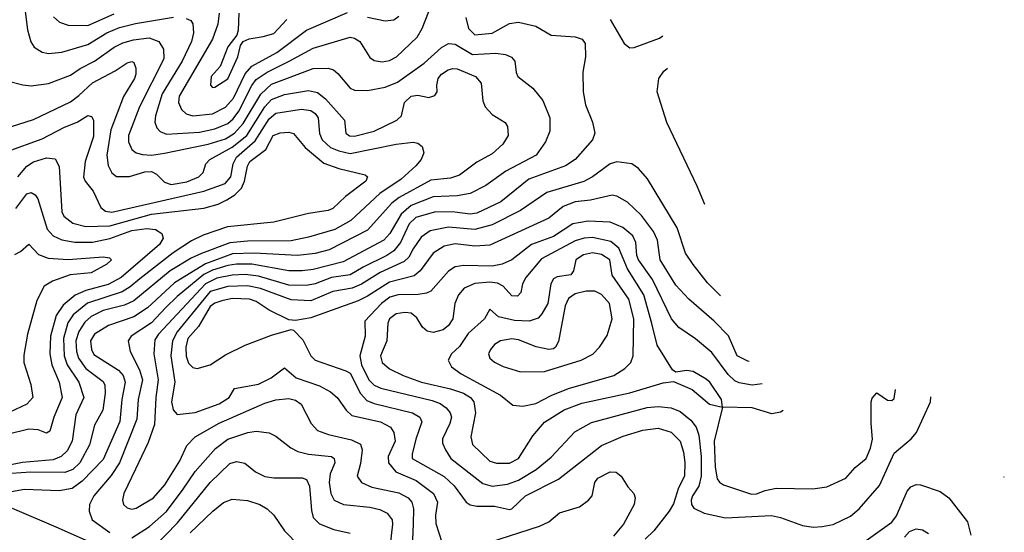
# Model space of a CAD drawing. Extents: x 997026 to 1115308, y 536381 to 619039.
# Tile 478 of 484: x 1088002 to 1092509, y 585027 to 587375. Entities that reach past the tile are written whole.
import ezdxf

# ---------------------------------------------------------------- set-up
doc = ezdxf.new("R2010")
doc.units = 0

msp = doc.modelspace()

# ---------------------------------------------------------------- linework, layer by layer
at = {"layer": '0CON20XD'}
for points in [[(1088026.6, 587425), (1088038.5, 587328.5), (1088053.9, 587273.9), (1088069.1, 587249.1), (1088105, 587225.6), (1088135, 587220.5), (1088195, 587226.8), (1088315, 587260.5), (1088401.8, 587315), (1088458.6, 587338.6), (1088532, 587358), (1088705.8, 587385.8)], [(1088157.4, 587387.4), (1088185, 587363.8), (1088225, 587349.2), (1088315, 587348.7), (1088435, 587401.2)], [(1090044.2, 587385), (1090057.2, 587335), (1090085, 587305.4), (1090165, 587313.3), (1090245, 587357.1), (1090285, 587363.1), (1090365, 587345.5), (1090435, 587304.5), (1090545, 587295.6), (1090576.7, 587285), (1090591.2, 587265), (1090592, 587205), (1090580.6, 587135), (1090581.1, 587045), (1090591.9, 586985), (1090624.2, 586905), (1090634.4, 586855), (1090624.3, 586825), (1090545.5, 586735), (1090501.4, 586705), (1090333.6, 586645), (1090205, 586541), (1090095, 586488.9), (1090065, 586483.6), (1089994.2, 586494.2), (1089905, 586495.2), (1089815, 586468.5), (1089785, 586439.4), (1089744.8, 586355), (1089715, 586317), (1089683.2, 586295), (1089575, 586241.7), (1089515, 586206.2), (1089429.4, 586195), (1089355, 586165.9), (1089315, 586156.9), (1089235, 586159.7), (1089095, 586200.7), (1089035, 586208.3), (1088975, 586204.4), (1088905, 586190.9), (1088853.1, 586165), (1088638.3, 585935), (1088621.7, 585908.3), (1088616.4, 585845), (1088635.9, 585725), (1088624.8, 585645), (1088619.4, 585520.6), (1088591.1, 585438.9), (1088533.2, 585316.8), (1088478.8, 585205), (1088472.7, 585175), (1088478.1, 585155), (1088495, 585138.9), (1088515, 585132.9), (1088535, 585138.2), (1088614.5, 585185), (1088667.5, 585245), (1088735.5, 585354.5), (1088766.8, 585425), (1088805.6, 585464.4), (1088915, 585527.7), (1089125, 585618.6), (1089175, 585634.1), (1089235, 585639.7), (1089265, 585632.9), (1089290.6, 585615), (1089336.5, 585526.5), (1089365, 585494.4), (1089415.8, 585475.8), (1089520.9, 585450.9), (1089561.7, 585431.7), (1089570, 585405), (1089562.1, 585342.1), (1089546.4, 585285), (1089566.9, 585255), (1089614.1, 585234.1), (1089738, 585208), (1089780, 585185), (1089798, 585165), (1089805.3, 585135.3), (1089803.4, 585065), (1089796.6, 584925)], [(1088765, 587380.9), (1088785, 587370.6), (1088795.3, 587355.3), (1088797.2, 587315), (1088788.9, 587275), (1088746.1, 587185), (1088653.8, 587035), (1088624.2, 586935), (1088621.3, 586905), (1088630.2, 586880.2), (1088645, 586862.5), (1088675, 586850.9), (1088825, 586859.3), (1088895, 586875.5), (1088955, 586900.2), (1088979.1, 586920.9), (1089004.7, 586955.3), (1089065, 587073.6), (1089085, 587100.9), (1089134.9, 587135.1), (1089235.8, 587184.2), (1089345, 587244.3), (1089515, 587294.6), (1089535, 587290.8), (1089559.4, 587275), (1089605, 587202), (1089625, 587188), (1089661.1, 587181.1), (1089695, 587187.5), (1089726.9, 587205), (1089821.8, 587295), (1089845, 587334.2), (1089875, 587412.9)], [(1088915.2, 587405), (1088908.6, 587355), (1088885.1, 587284.9), (1088732.8, 587025), (1088730, 586995), (1088743.2, 586963.2), (1088763.8, 586943.8), (1088795, 586934.7), (1088885, 586944), (1088945, 586974.8), (1088981.3, 587015), (1089033.8, 587126.2), (1089065, 587162.1), (1089179.1, 587225), (1089315, 587326.8), (1089502.9, 587407.1)], [(1089006, 587404), (1089002.9, 587327.1), (1088995.8, 587304.2), (1088955, 587250.6), (1088920.2, 587159.8), (1088878.2, 587115), (1088875.8, 587075), (1088885, 587064), (1088895, 587065.8), (1088955, 587104.5), (1089001.1, 587205), (1089013.1, 587256.9), (1089025.6, 587274.4), (1089053.2, 587286.8), (1089117.2, 587297.2), (1089165, 587312.2), (1089224.6, 587375)], [(1089595, 587386.4), (1089675, 587369.2), (1089715, 587374.7), (1089738.4, 587391.6)], [(1090704.6, 587375), (1090769.4, 587265), (1090795, 587245.6), (1090815, 587247.3), (1090930.8, 587290.8), (1090946.9, 587301.3)], [(1087945.4, 587095.4), (1088016.6, 587076.6), (1088055, 587072.5), (1088135, 587082.2), (1088235, 587120), (1088279.1, 587150.9), (1088344.9, 587185.1), (1088435, 587249.6), (1088475, 587269.2), (1088522.8, 587282.8), (1088595, 587291), (1088639.5, 587275), (1088660.1, 587240.1), (1088661.9, 587195), (1088551.5, 586975), (1088499.7, 586845), (1088500.3, 586815), (1088515, 586780.6), (1088535, 586765.4), (1088565, 586757.5), (1088605, 586755.2), (1088665, 586763.9), (1088865, 586805.4), (1088945, 586828.9), (1088985, 586854.5), (1089025, 586898.9), (1089105.7, 587034.3), (1089155, 587079.5), (1089345, 587151.6), (1089415, 587152.5), (1089438.1, 587145), (1089459, 587129), (1089515, 587060.7), (1089535, 587052.4), (1089595, 587050.6), (1089675, 587065.2), (1089731.6, 587088.4), (1089853.3, 587175), (1089933.2, 587246.8), (1089965, 587265.9), (1089995, 587263.2), (1090075, 587216), (1090182.1, 587222.1), (1090225.8, 587215.8), (1090253.9, 587203.9), (1090268.1, 587185), (1090275, 587132.5), (1090283.1, 587115), (1090351.6, 587061.6), (1090396.2, 587005), (1090428.5, 586925), (1090429.2, 586865), (1090409.2, 586815), (1090366.4, 586755), (1090228.2, 586681.8), (1090135.5, 586615), (1090065, 586578.8), (1090005, 586568.8), (1089895, 586563), (1089795, 586524.2), (1089748.3, 586485), (1089696, 586395), (1089669.7, 586365), (1089483.6, 586266.4), (1089345, 586230.3), (1089295.2, 586225.2), (1089235, 586225.5), (1089065, 586255.9), (1088995, 586255.6), (1088955, 586248.9), (1088885, 586228.4), (1088845, 586207.7), (1088722.6, 586107.4), (1088669.6, 586055), (1088605, 585986.4), (1088512.3, 585925), (1088499.2, 585905), (1088508.4, 585855), (1088551, 585771), (1088564.4, 585725), (1088544.8, 585635.2), (1088538.3, 585545), (1088459.1, 585345), (1088421.8, 585288.2), (1088341.6, 585195), (1088321.8, 585155), (1088320.8, 585125), (1088334.5, 585085), (1088415, 585025.9)], [(1087965, 586885.5), (1088065, 586917.8), (1088235, 586999.4), (1088273.1, 587026.9), (1088335, 587086.1), (1088439.9, 587140.1), (1088495, 587176.7), (1088515, 587182.9), (1088525, 587178), (1088533.3, 587153.3), (1088534.7, 587125), (1088528.6, 587105), (1088477.4, 587022.6), (1088419.9, 586870.1), (1088401.9, 586755), (1088406.8, 586706.8), (1088424.1, 586674.1), (1088445, 586656.9), (1088505, 586656.7), (1088575, 586678.8), (1088605, 586680.4), (1088628.2, 586668.2), (1088665, 586631.1), (1088695, 586620.8), (1088767.9, 586632.1), (1088822.5, 586655), (1088841.5, 586675), (1088854.5, 586715), (1088872.7, 586735), (1088975, 586790.8), (1089041.7, 586845), (1089125, 586975.6), (1089155, 587010), (1089215, 587031.7), (1089325, 587050.5), (1089365, 587040.9), (1089402, 587012), (1089488.6, 586915), (1089495.8, 586855), (1089512.4, 586842.4), (1089535, 586841.3), (1089625, 586864.1), (1089728.1, 586915), (1089749.4, 586935), (1089763.3, 586995), (1089795, 587024.6), (1089825, 587029.1), (1089875, 587018.6), (1089901.9, 587028.1), (1089914, 587045), (1089912.2, 587075), (1089918.5, 587105), (1089933.6, 587125), (1089962.9, 587145), (1089985, 587151.6), (1090005, 587149.4), (1090089.2, 587115), (1090114.5, 587084.5), (1090122.6, 587002.6), (1090132.5, 586975), (1090165, 586940), (1090224.3, 586904.3), (1090235.8, 586885), (1090237.8, 586845), (1090213.3, 586805), (1090165, 586760), (1090095, 586722.1), (1090015, 586663.4), (1089975, 586649.5), (1089885, 586640.5), (1089739.3, 586560.7), (1089705.9, 586534.1), (1089595, 586411.2), (1089418.6, 586321.4), (1089355, 586304), (1089274.5, 586294.5), (1089075, 586306.4), (1088977.2, 586302.8), (1088852.5, 586257.5), (1088710.6, 586169.4), (1088587.6, 586055), (1088525, 586014.4), (1088408.5, 585975), (1088345, 585934.6), (1088327.1, 585905), (1088330.9, 585865), (1088342.1, 585842.1), (1088455, 585770.5), (1088476.7, 585745), (1088485.6, 585715.6), (1088469.5, 585635), (1088460.3, 585535), (1088385, 585360.4), (1088288, 585262), (1088242.4, 585227.6), (1088182.4, 585217.6), (1088025, 585223.9), (1087965, 585212.5)], [(1091138.4, 586527.8), (1091103.1, 586613.1), (1090964.5, 586904.5), (1090920, 587045), (1090928.1, 587105), (1090950.2, 587139.8), (1090967.8, 587152.3)], [(1087945, 586770.7), (1088105, 586829.8), (1088207, 586883), (1088265.2, 586904.8), (1088315, 586936), (1088330.8, 586930.8), (1088340.3, 586915), (1088340.5, 586840.5), (1088302.2, 586725), (1088293.7, 586653.7), (1088301.8, 586635), (1088339.1, 586589.1), (1088374.2, 586514.2), (1088395, 586498.6), (1088424.1, 586494.1), (1088845, 586590.1), (1088942.7, 586625), (1088969.2, 586655), (1088979.6, 586715), (1088994.1, 586745), (1089079.8, 586820.2), (1089145, 586921.3), (1089175, 586946), (1089292.5, 586965), (1089335, 586959.1), (1089355, 586945.3), (1089369, 586925), (1089375, 586854), (1089386.9, 586825), (1089425, 586790), (1089463.8, 586773.8), (1089515, 586762.2), (1089725, 586804.7), (1089803.6, 586813.6), (1089825, 586809.4), (1089844.5, 586794.5), (1089852.5, 586765), (1089840.4, 586735), (1089815.4, 586705), (1089748.7, 586645), (1089651.5, 586578.5), (1089518.4, 586455), (1089445, 586414), (1089325, 586379.1), (1089245, 586362.9), (1089045, 586361.2), (1088965, 586353.2), (1088834.7, 586304.7), (1088786.9, 586283.1), (1088690.8, 586225), (1088525, 586087.4), (1088482, 586068), (1088385, 586043.2), (1088329.4, 586015), (1088300.5, 585989.5), (1088272.5, 585947.5), (1088259.6, 585905), (1088263.1, 585855), (1088271.7, 585825), (1088305, 585777.4), (1088385, 585718.2), (1088391.9, 585701.9), (1088394.3, 585664.3), (1088382.7, 585587.3), (1088345, 585518), (1088322.3, 585427.7), (1088278.1, 585345), (1088245, 585314.4), (1088208.5, 585301.5), (1088052.9, 585302.8), (1087965, 585297.1)], [(1087994.1, 586655.9), (1088035, 586704.6), (1088065, 586723.4), (1088125, 586741.8), (1088165, 586737.3), (1088182.6, 586702.6), (1088195.4, 586495.4), (1088204.4, 586474.4), (1088245, 586443.5), (1088305, 586427.8), (1088415, 586430.7), (1088605, 586484), (1088845, 586511.2), (1088910.4, 586529.6), (1088950.5, 586549.5), (1088987.5, 586572.5), (1089016.9, 586603.1), (1089030.9, 586635), (1089045.2, 586704.8), (1089055.9, 586725), (1089129.3, 586780.7), (1089162.9, 586845), (1089195, 586856.4), (1089235, 586859.7), (1089255, 586853.8), (1089309.7, 586789.8), (1089395, 586717.8), (1089462.8, 586692.8), (1089583.3, 586665), (1089594, 586655), (1089586.9, 586635), (1089494.2, 586565.7), (1089435, 586510.5), (1089415, 586500.8), (1089325, 586487.7), (1089165, 586448.2), (1088954.3, 586425.7), (1088841.9, 586388.1), (1088788.4, 586361.6), (1088705, 586306.5), (1088551.9, 586188.1), (1088508.6, 586151.4), (1088470.8, 586129.2), (1088313, 586077), (1088246.9, 586023.1), (1088223, 585987), (1088203.5, 585915), (1088206.1, 585835), (1088220.3, 585795), (1088273.8, 585715), (1088296.4, 585645), (1088259.4, 585565), (1088243, 585445), (1088220.1, 585399.9), (1088192.9, 585375), (1088155, 585359.3), (1088015, 585347.4), (1087804.4, 585305.6)], [(1091210.9, 586110.5), (1091150.2, 586170.2), (1091085, 586253.5), (1091050.7, 586305), (1091012, 586422), (1090875.8, 586645.8), (1090835, 586693.3), (1090805, 586714.5), (1090735, 586724.6), (1090705, 586715.4), (1090624.8, 586655.2), (1090585, 586633.8), (1090415.8, 586584.2), (1090295, 586501.4), (1090165, 586434.8), (1090085, 586414.2), (1089965, 586424.4), (1089881.4, 586408.6), (1089840.5, 586379.5), (1089803.9, 586325), (1089783.1, 586286.9), (1089762.4, 586267.6), (1089653, 586217), (1089566.6, 586163.4), (1089524.4, 586145.6), (1089435, 586130), (1089335, 586088), (1089245, 586091.5), (1089105, 586143.5), (1089045, 586156.4), (1088955, 586152.9), (1088875, 586130), (1088723.2, 585945), (1088701.4, 585905), (1088694.5, 585835), (1088713, 585715), (1088697.9, 585625), (1088705, 585588), (1088723.6, 585566.4), (1088805, 585575.7), (1088915, 585616.2), (1088961.5, 585645), (1088985, 585686), (1089095, 585706.6), (1089153.8, 585735), (1089215, 585780), (1089267.5, 585735), (1089375, 585698.8), (1089425, 585671.3), (1089456.2, 585645), (1089497.2, 585587.2), (1089523, 585563), (1089653.7, 585533.7), (1089699.5, 585509.5), (1089715.3, 585485), (1089720.3, 585445), (1089689.5, 585375), (1089690.3, 585345), (1089724.4, 585304.4), (1089817.7, 585265), (1089895.9, 585205), (1089915.3, 585165), (1089906.2, 585106.2), (1089907.4, 585067.4), (1089935, 584982.9)], [(1087985, 586510.5), (1088035, 586577.1), (1088055, 586584), (1088073.5, 586573.5), (1088085.2, 586555.2), (1088127.5, 586415), (1088155, 586385.3), (1088195, 586367.4), (1088255, 586355.9), (1088335, 586356.5), (1088415, 586373.5), (1088515, 586409.1), (1088585, 586418.8), (1088624.1, 586414.1), (1088653.1, 586395), (1088659.7, 586375), (1088642.5, 586345), (1088466.4, 586193.6), (1088408.1, 586161.9), (1088304.9, 586135.1), (1088256.6, 586113.4), (1088202.1, 586067.9), (1088170.1, 586019.9), (1088143.7, 585925), (1088141, 585845), (1088150.2, 585795), (1088182.5, 585715), (1088196.7, 585645), (1088159.2, 585555), (1088140, 585490), (1088125, 585481.9), (1088087, 585497), (1088045, 585500.5), (1087945.5, 585475)], [(1091341.9, 585810.4), (1091335, 585810.8), (1091286.7, 585835), (1091247.4, 585927.4), (1091180.4, 585995), (1091065, 586094.6), (1091005, 586159.6), (1090934.7, 586275), (1090922.5, 586365), (1090904.2, 586405), (1090848.1, 586478.1), (1090785, 586538.5), (1090736.2, 586566.2), (1090715, 586571.1), (1090615, 586547.7), (1090545, 586540.7), (1090490.6, 586519.4), (1090425, 586466.5), (1090155, 586341.6), (1090085, 586338), (1089995, 586348.7), (1089945, 586337.9), (1089894.5, 586305.5), (1089835.5, 586224.5), (1089808.3, 586201.7), (1089695, 586172.8), (1089595, 586108.8), (1089552, 586088), (1089335, 586010.3), (1089265, 585997.5), (1089235, 586001.1), (1089144.8, 586044.8), (1089085.1, 586085.1), (1089055, 586095.6), (1088975, 586097.4), (1088927.3, 586087.3), (1088895, 586076.8), (1088875, 586061), (1088820.1, 585969.9), (1088771.9, 585915), (1088763.3, 585875), (1088764.5, 585834.5), (1088775, 585802.5), (1088795, 585781.8), (1088815, 585778), (1088875, 585794.7), (1088945, 585840.8), (1089035, 585884.7), (1089155, 585930.5), (1089245, 585956.7), (1089255, 585953.3), (1089298.3, 585908.3), (1089335.4, 585835), (1089354.4, 585815), (1089495, 585767.6), (1089515, 585755.9), (1089563.1, 585663.1), (1089591.7, 585631.7), (1089625, 585617), (1089800, 585575), (1089833.6, 585555), (1089843, 585533), (1089815.7, 585454.3), (1089798.9, 585385), (1089799.6, 585365), (1089945, 585283.6), (1089991, 585241), (1090046.2, 585166.2), (1090065, 585153.8), (1090095, 585146.6), (1090175, 585146.6), (1090245, 585132.5), (1090254.3, 585135.7), (1090318.2, 585195), (1090468.4, 585271.6), (1090664.8, 585425.2), (1090765, 585467.8), (1090854.5, 585494.5), (1090925, 585504), (1090985, 585485.4), (1091026.2, 585445), (1091040.4, 585395), (1091047.6, 585347.6), (1091045.4, 585285), (1091018.5, 585231.5), (1090995, 585158.6), (1090975.3, 585124.7), (1090904.3, 585035), (1090864.6, 584995.4)], [(1091401.2, 585707.8), (1091355, 585701.5), (1091295, 585711.9), (1091275, 585721.1), (1091245, 585749.4), (1091170.4, 585850.4), (1091095, 585913.1), (1091019.4, 585965), (1090985.6, 586005.6), (1090899.4, 586185), (1090834.8, 586275), (1090827.5, 586295), (1090822.8, 586355), (1090809.2, 586385), (1090763.2, 586423.2), (1090705, 586447.7), (1090605, 586451.7), (1090535, 586440.7), (1090445, 586382.7), (1090345, 586346.1), (1090255.4, 586275), (1090211.4, 586255), (1090165, 586245.6), (1090035, 586248.9), (1089995, 586242.7), (1089965, 586222.7), (1089885, 586131.8), (1089865, 586122), (1089825.8, 586115.8), (1089735, 586115.5), (1089696.1, 586103.9), (1089658.6, 586075), (1089582.3, 585995), (1089584, 585925), (1089559.1, 585835), (1089567.1, 585795), (1089601.2, 585725), (1089625, 585701.6), (1089655, 585687.6), (1089890.8, 585630.8), (1089926.9, 585616.9), (1089955, 585597.1), (1089972.7, 585575), (1089978.6, 585555), (1089971.8, 585525), (1089937.8, 585455), (1089938.4, 585435), (1089950.7, 585405), (1089976.2, 585365), (1090121.7, 585251.7), (1090165, 585238.1), (1090235, 585247.7), (1090285, 585265.7), (1090367.1, 585315), (1090435, 585371.5), (1090543.1, 585486.9), (1090620.2, 585529.8), (1090875, 585598.7), (1090925, 585603.5), (1090985, 585597.4), (1091025, 585580.5), (1091075, 585540.9), (1091099, 585509), (1091111.6, 585471.6), (1091121, 585375), (1091121.7, 585285), (1091111.1, 585238.9), (1091081.4, 585195), (1091075.3, 585175.3), (1091077.5, 585155), (1091088.6, 585138.6), (1091135.7, 585115.7), (1091233.2, 585093.2), (1091443.8, 585103.8), (1091485.2, 585095.2), (1091585, 585059.2), (1091635, 585050.8), (1091675, 585054.6), (1091726, 585064), (1091805, 585101.2), (1091845.2, 585134.8), (1091938.1, 585241.9), (1092005, 585389.5), (1092082.9, 585455), (1092107.1, 585485), (1092170.9, 585625), (1092172.8, 585647.6)], [(1087980.3, 586299.7), (1088006.6, 586313.4), (1088045, 586346.2), (1088088.9, 586298.9), (1088132.6, 586282.6), (1088225, 586276.2), (1088385, 586288.2), (1088413.3, 586285), (1088422.5, 586275), (1088400.8, 586255), (1088328.8, 586215), (1088233, 586207), (1088152, 586178), (1088115, 586154), (1088081.1, 586088.9), (1088038.5, 585935), (1088021.2, 585838.8), (1088020.8, 585805), (1088053.1, 585705), (1088061.9, 585645), (1088035, 585614.4), (1087931.2, 585565)], [(1090245, 585344.2), (1090285, 585365.5), (1090350.4, 585469.6), (1090405, 585531.2), (1090495, 585587.7), (1090575, 585618.8), (1090794.4, 585665.6), (1090947.9, 585712.1), (1090995, 585718.6), (1091081.1, 585681.1), (1091160, 585615), (1091220, 585600), (1091214.2, 585635), (1091160.6, 585715), (1091145, 585729.4), (1091085, 585763.1), (1091055, 585767.8), (1091005, 585761.2), (1090990.9, 585770.9), (1090920.7, 585885), (1090895.8, 585984.2), (1090859.3, 586115), (1090784.4, 586234.4), (1090745, 586328.6), (1090708.9, 586358.9), (1090625, 586378), (1090585.5, 586374.5), (1090545, 586362), (1090390.7, 586279.3), (1090319.6, 586195), (1090304.4, 586165), (1090296.7, 586125), (1090281.7, 586108.3), (1090255, 586110.5), (1090215.2, 586155.2), (1090188.9, 586168.9), (1090155, 586173.6), (1090085, 586167.5), (1090037.1, 586145), (1090010.3, 586115), (1089994.7, 586075), (1089985.3, 586005), (1089965.4, 585975), (1089940.5, 585955), (1089895, 585942.3), (1089868.1, 585948.1), (1089846.8, 585966.8), (1089820.8, 586009.2), (1089795, 586031), (1089765, 586033.8), (1089725, 586028.2), (1089695.3, 586005), (1089687.4, 585985), (1089683.1, 585905), (1089653.9, 585835), (1089661.8, 585805), (1089695, 585775.4), (1089757.1, 585745), (1089841.4, 585715), (1089975, 585685.2), (1090034.1, 585664.1), (1090066.1, 585645), (1090081.3, 585625), (1090088.7, 585575), (1090066.9, 585465), (1090075, 585430), (1090155, 585353.9), (1090185, 585344.7), (1090245, 585344.2)], [(1090305, 585604.7), (1090365, 585617.1), (1090435.8, 585654.2), (1090515, 585686), (1090722.5, 585745), (1090772.8, 585777.2), (1090799.1, 585805), (1090810.4, 585835), (1090813.5, 586005), (1090790.9, 586095), (1090714, 586205), (1090703.9, 586275), (1090665, 586299.6), (1090625, 586307.3), (1090582.6, 586297.4), (1090548.2, 586275), (1090537.8, 586225), (1090525, 586207.1), (1090462.4, 586197.6), (1090445, 586188.1), (1090434.2, 586165.8), (1090419.7, 586075), (1090392.8, 586027.2), (1090375, 586008.2), (1090335, 585994.3), (1090267.9, 585997.9), (1090193.6, 586013.6), (1090155, 586050), (1090130, 586005), (1090055, 585937.3), (1090015, 585878.2), (1089978.2, 585845), (1089963.3, 585815), (1089978.9, 585785), (1090022.8, 585752.8), (1090203.5, 585655), (1090259.1, 585609.1), (1090305, 585604.7)], [(1090295, 585762.2), (1090405, 585764.4), (1090572.5, 585815), (1090626.3, 585843.6), (1090656.5, 585875), (1090691.1, 585928.9), (1090714.7, 586005), (1090701.5, 586075), (1090665, 586116.6), (1090635, 586131.6), (1090595, 586131.1), (1090545, 586118.9), (1090515, 586098), (1090499.6, 586065), (1090468.9, 585901.1), (1090455.6, 585875), (1090445, 585866.9), (1090425, 585864.4), (1090366.4, 585876.4), (1090285, 585909.6), (1090255, 585912.9), (1090203.8, 585905), (1090175, 585887.5), (1090156.9, 585865), (1090148.9, 585845), (1090154.3, 585825), (1090175, 585806.9), (1090216, 585786), (1090295, 585762.2)], [(1091496.4, 585584.7), (1091485, 585577.5), (1091445, 585570), (1091355, 585598.2), (1091220, 585600), (1091181.4, 585445), (1091185.3, 585325.3), (1091195, 585272), (1091205, 585256.9), (1091224.6, 585244.6), (1091351.7, 585201.7), (1091375, 585203.6), (1091415, 585219.4), (1091465, 585229.4), (1091633, 585227), (1091696.7, 585235), (1091784, 585275), (1091826.4, 585323.6), (1091877.1, 585365), (1091897.2, 585412.8), (1091905.5, 585454.5), (1091900, 585525), (1091900, 585625), (1091905, 585642.5), (1091925, 585666.7), (1091975, 585633.3), (1091995, 585631.2), (1092005, 585640), (1092011.6, 585681.2)], [(1088515, 585002.4), (1088596.6, 585053.4), (1088675, 585123.2), (1088751, 585225), (1088805, 585306), (1088898.8, 585411.2), (1088955, 585453.3), (1089046.2, 585485), (1089085, 585490), (1089145, 585482.7), (1089175, 585468.5), (1089243.8, 585413.8), (1089275, 585397.2), (1089325, 585385.2), (1089429.4, 585375), (1089442.1, 585365), (1089445.3, 585345.3), (1089423.2, 585295), (1089419.6, 585255), (1089425.8, 585205), (1089442.1, 585175), (1089484.8, 585154.8), (1089605, 585142.6), (1089651.5, 585131.5), (1089685, 585114.6), (1089707.2, 585085), (1089709.4, 585065), (1089690.6, 584905)], [(1088615, 584957.6), (1088725, 585071.1), (1088875, 585255.4), (1088965, 585342.2), (1088995, 585352.5), (1089033.4, 585343.4), (1089082, 585305), (1089125, 585282.9), (1089165, 585276.2), (1089295, 585276.2), (1089315, 585268.9), (1089329.3, 585239.3), (1089337.4, 585127.4), (1089345.5, 585095), (1089375, 585066.4), (1089440.9, 585040.9), (1089515, 585024.3)], [(1090155, 584982.3), (1090381.5, 585055), (1090424.5, 585075), (1090473.1, 585116.9), (1090565, 585144.7), (1090606.7, 585175), (1090622.5, 585195), (1090635.6, 585255), (1090648.6, 585275), (1090705, 585303.8), (1090733.3, 585303.3), (1090755.3, 585285.3), (1090785.3, 585235.3), (1090813.1, 585205), (1090819.5, 585185), (1090814.5, 585155), (1090765.9, 585065), (1090720.1, 585009.9)], [(1092509.2, 585279.1), (1092506.8, 585282)], [(1091855.4, 584974.6), (1091995, 585073.6), (1092015, 585102.5), (1092064.1, 585215.9), (1092080.8, 585235), (1092105, 585246.7), (1092125.4, 585245.4), (1092215, 585214.4), (1092256, 585185), (1092340, 585075), (1092356.2, 585013.8)], [(1088782.6, 585025), (1088886.2, 585125), (1088935.6, 585164.4), (1088975, 585179.7), (1089045, 585172.7), (1089101.4, 585155), (1089134.4, 585135), (1089165.8, 585105.8), (1089215, 585034.4), (1089281.6, 584965)], [(1087967.4, 585137.4), (1088178, 585048), (1088318.5, 584985)], [(1092051.9, 585005), (1092075, 585030.8), (1092105, 585043.1), (1092135, 585038.4), (1092162.1, 585022.1)]]:
    msp.add_lwpolyline(points, dxfattribs=at)

doc.saveas('drawing.dxf')
